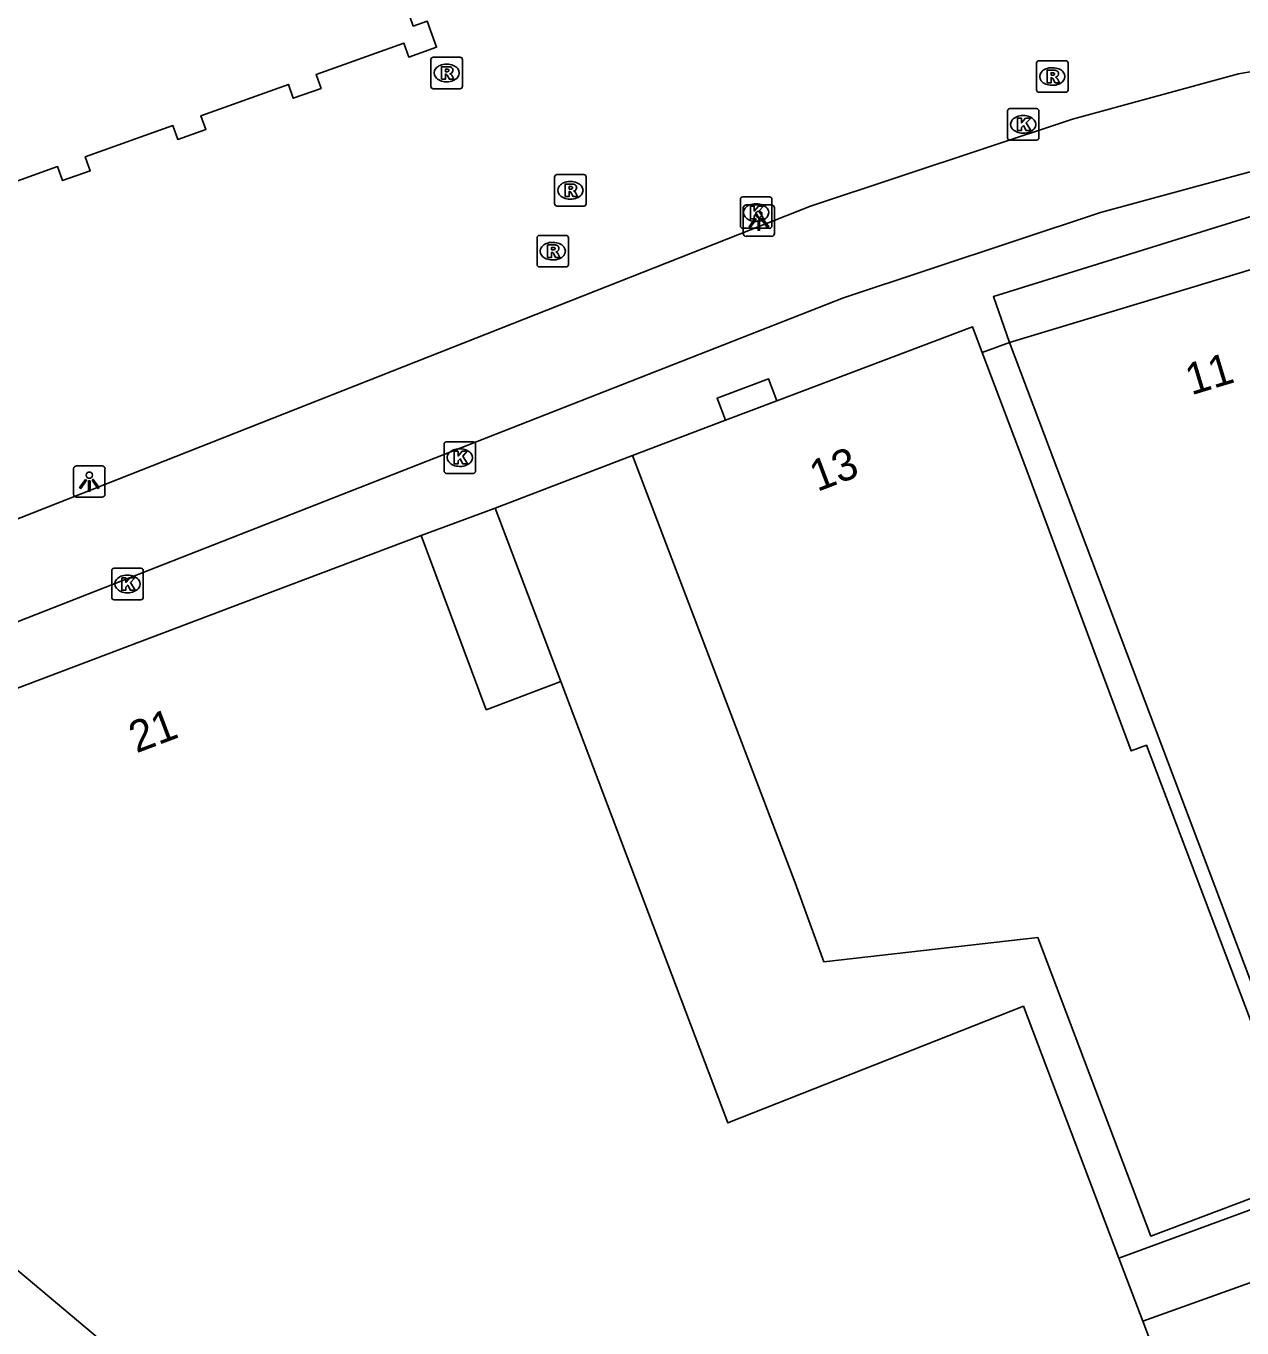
# Model space of a CAD drawing. Extents: x 161087 to 161922, y 382574 to 383873.
# Drawn here: x 161492.72 to 161531.37, y 383168.37 to 383209.76 of the extents above; entities that cross this region are included whole.
import ezdxf

# ---------------------------------------------------------------- set-up
doc = ezdxf.new("R2010")
doc.units = 0
for name, color, linetype in [('IMGEO_Erf', 7, 'Continuous'), ('IMGEO_Fietspad_open', 7, 'Continuous'), ('IMGEO_Kolk', 7, 'Continuous'), ('IMGEO_Lichtpunt', 7, 'Continuous'), ('IMGEO_Pand', 7, 'Continuous'), ('IMGEO_Pand_nummerreeks', 7, 'Continuous'), ('IMGEO_Pand_overbouw', 7, 'Continuous'), ('IMGEO_Rioolput', 7, 'Continuous'), ('IMGEO_Voetpad_halfverhard', 7, 'Continuous'), ('IMGEO_Voetpad_open', 7, 'Continuous')]:
    doc.layers.add(name, color=color, linetype=linetype)

msp = doc.modelspace()

# ---------------------------------------------------------------- linework, layer by layer
at = {"layer": 'IMGEO_Erf'}
msp.add_lwpolyline([(161533.356, 383173.135), (161533.534, 383172.822), (161527.452, 383170.59)], dxfattribs=at)
at = {"layer": 'IMGEO_Fietspad_open'}
for points in [[(161490.644, 383193.385), (161517.649, 383204.031), (161525.978, 383206.8), (161531.26, 383208.242), (161541.577, 383210.015)], [(161550.595, 383209.525), (161547.65, 383208.325), (161542.826, 383207.084), (161531.933, 383205.212), (161526.876, 383203.831), (161518.704, 383201.115), (161487.35, 383188.824), (161478.917, 383185.415)]]:
    msp.add_lwpolyline(points, dxfattribs=at)
at = {"layer": 'IMGEO_Kolk'}
for p, q in [((161523.988, 383207.134), (161524.84, 383207.134)), ((161523.913, 383206.208), (161523.913, 383207.06)), ((161524.401, 383206.914), (161524.426, 383206.914)), ((161524.914, 383207.06), (161524.914, 383206.208)), ((161524.424, 383206.354), (161524.399, 383206.354)), ((161524.84, 383206.134), (161523.988, 383206.134)), ((161515.423, 383203.403), (161515.423, 383204.255)), ((161515.498, 383204.329), (161516.35, 383204.329)), ((161516.424, 383204.255), (161516.424, 383203.403)), ((161515.911, 383204.109), (161515.936, 383204.109)), ((161515.934, 383203.549), (161515.909, 383203.549)), ((161516.35, 383203.329), (161515.498, 383203.329)), ((161506.005, 383195.613), (161506.005, 383196.465)), ((161506.08, 383196.539), (161506.932, 383196.539)), ((161507.006, 383196.465), (161507.006, 383195.613)), ((161506.493, 383196.319), (161506.518, 383196.319)), ((161506.932, 383195.539), (161506.08, 383195.539)), ((161506.516, 383195.759), (161506.491, 383195.759)), ((161495.44, 383191.596), (161495.44, 383192.448)), ((161495.515, 383192.522), (161496.367, 383192.522)), ((161495.928, 383192.302), (161495.953, 383192.302)), ((161496.441, 383192.448), (161496.441, 383191.596)), ((161496.367, 383191.522), (161495.515, 383191.522)), ((161495.951, 383191.742), (161495.926, 383191.742))]:
    msp.add_line(p, q, dxfattribs=at)
for points in [[(161523.988, 383207.134), (161524.84, 383207.134)], [(161523.913, 383206.208), (161523.913, 383207.06)], [(161524.234, 383206.834), (161524.357, 383206.834), (161524.357, 383206.683), (161524.487, 383206.834), (161524.651, 383206.834), (161524.505, 383206.683), (161524.658, 383206.434), (161524.506, 383206.434), (161524.421, 383206.598), (161524.357, 383206.531), (161524.357, 383206.434), (161524.234, 383206.434), (161524.234, 383206.834)], [(161524.914, 383207.06), (161524.914, 383206.208)], [(161524.84, 383206.134), (161523.988, 383206.134)], [(161515.423, 383203.403), (161515.423, 383204.255)], [(161515.498, 383204.329), (161516.35, 383204.329)], [(161516.424, 383204.255), (161516.424, 383203.403)], [(161515.744, 383204.029), (161515.867, 383204.029), (161515.867, 383203.878), (161515.997, 383204.029), (161516.161, 383204.029), (161516.015, 383203.878), (161516.168, 383203.629), (161516.016, 383203.629), (161515.931, 383203.793), (161515.867, 383203.726), (161515.867, 383203.629), (161515.744, 383203.629), (161515.744, 383204.029)], [(161516.35, 383203.329), (161515.498, 383203.329)], [(161506.005, 383195.613), (161506.005, 383196.465)], [(161506.08, 383196.539), (161506.932, 383196.539)], [(161507.006, 383196.465), (161507.006, 383195.613)], [(161506.326, 383196.239), (161506.449, 383196.239), (161506.449, 383196.088), (161506.579, 383196.239), (161506.743, 383196.239), (161506.597, 383196.088), (161506.75, 383195.839), (161506.598, 383195.839), (161506.513, 383196.003), (161506.449, 383195.936), (161506.449, 383195.839), (161506.326, 383195.839), (161506.326, 383196.239)], [(161506.932, 383195.539), (161506.08, 383195.539)], [(161495.44, 383191.596), (161495.44, 383192.448)], [(161495.515, 383192.522), (161496.367, 383192.522)], [(161496.441, 383192.448), (161496.441, 383191.596)], [(161495.761, 383192.222), (161495.884, 383192.222), (161495.884, 383192.071), (161496.014, 383192.222), (161496.178, 383192.222), (161496.032, 383192.071), (161496.185, 383191.822), (161496.033, 383191.822), (161495.948, 383191.986), (161495.884, 383191.919), (161495.884, 383191.822), (161495.761, 383191.822), (161495.761, 383192.222)], [(161496.367, 383191.522), (161495.515, 383191.522)]]:
    msp.add_lwpolyline(points, dxfattribs=at)
for centre, start, end in [((161523.99, 383207.058), 91.552, 178.448), ((161523.99, 383207.058), 91.552, 178.448), ((161524.838, 383207.058), 1.552, 88.448), ((161524.838, 383207.058), 1.552, 88.448), ((161523.99, 383206.21), 181.552, 268.448), ((161523.99, 383206.21), 181.552, 268.448), ((161524.838, 383206.21), 271.552, 358.448), ((161524.838, 383206.21), 271.552, 358.448), ((161515.5, 383204.253), 91.552, 178.448), ((161515.5, 383204.253), 91.552, 178.448), ((161516.348, 383204.253), 1.552, 88.448), ((161516.348, 383204.253), 1.552, 88.448), ((161515.5, 383203.405), 181.552, 268.448), ((161515.5, 383203.405), 181.552, 268.448), ((161516.348, 383203.405), 271.552, 358.448), ((161516.348, 383203.405), 271.552, 358.448), ((161506.082, 383196.463), 91.552, 178.448), ((161506.082, 383196.463), 91.552, 178.448), ((161506.93, 383196.463), 1.552, 88.448), ((161506.93, 383196.463), 1.552, 88.448), ((161506.082, 383195.615), 181.552, 268.448), ((161506.082, 383195.615), 181.552, 268.448), ((161506.93, 383195.615), 271.552, 358.448), ((161506.93, 383195.615), 271.552, 358.448), ((161495.517, 383192.446), 91.552, 178.448), ((161495.517, 383192.446), 91.552, 178.448), ((161496.365, 383192.446), 1.552, 88.448), ((161496.365, 383192.446), 1.552, 88.448), ((161495.517, 383191.598), 181.552, 268.448), ((161495.517, 383191.598), 181.552, 268.448), ((161496.365, 383191.598), 271.552, 358.448), ((161496.365, 383191.598), 271.552, 358.448)]:
    msp.add_arc(centre, 0.0765, start, end, dxfattribs=at)
for centre, major_axis, ratio, start_param, end_param in [((161524.4, 383206.634), (-0.387, 0.002), 0.722429, 4.712389, 7.853982), ((161524.425, 383206.634), (-0.39, 0.002), 0.717154, 1.570796, 4.712389), ((161515.91, 383203.829), (-0.387, 0.002), 0.722429, 4.712389, 7.853982), ((161515.935, 383203.829), (-0.39, 0.002), 0.717154, 1.570796, 4.712389), ((161506.492, 383196.039), (-0.387, 0.002), 0.722429, 4.712389, 7.853982), ((161506.517, 383196.039), (-0.39, 0.002), 0.717154, 1.570796, 4.712389), ((161495.927, 383192.022), (-0.387, 0.002), 0.722429, 4.712389, 7.853982), ((161495.952, 383192.022), (-0.39, 0.002), 0.717154, 1.570796, 4.712389)]:
    msp.add_ellipse(centre, major_axis=major_axis, ratio=ratio, start_param=start_param, end_param=end_param, dxfattribs=at)
at = {"layer": 'IMGEO_Lichtpunt'}
for p, q in [((161515.512, 383203.976), (161515.512, 383203.169)), ((161515.512, 383203.976), (161515.512, 383203.169)), ((161516.414, 383204.071), (161515.606, 383204.071)), ((161516.414, 383204.071), (161515.606, 383204.071)), ((161516.508, 383203.169), (161516.508, 383203.976)), ((161516.508, 383203.169), (161516.508, 383203.976)), ((161515.606, 383203.075), (161516.414, 383203.075)), ((161515.606, 383203.075), (161516.414, 383203.075)), ((161494.23, 383195.683), (161494.23, 383194.876)), ((161494.23, 383195.683), (161494.23, 383194.876)), ((161495.132, 383195.778), (161494.324, 383195.778)), ((161495.132, 383195.778), (161494.324, 383195.778)), ((161495.226, 383194.876), (161495.226, 383195.683)), ((161495.226, 383194.876), (161495.226, 383195.683)), ((161494.324, 383194.782), (161495.132, 383194.782)), ((161494.324, 383194.782), (161495.132, 383194.782))]:
    msp.add_line(p, q, dxfattribs=at)
for points in [[(161515.886, 383203.64), (161515.925, 383203.612), (161515.737, 383203.35), (161515.699, 383203.377), (161515.886, 383203.64)], [(161515.988, 383203.592), (161516.035, 383203.592), (161516.035, 383203.27), (161515.988, 383203.27), (161515.988, 383203.592)], [(161516.098, 383203.612), (161516.136, 383203.639), (161516.323, 383203.377), (161516.284, 383203.349), (161516.098, 383203.612)], [(161494.604, 383195.347), (161494.643, 383195.319), (161494.455, 383195.057), (161494.417, 383195.084), (161494.604, 383195.347)], [(161494.706, 383195.299), (161494.753, 383195.299), (161494.753, 383194.977), (161494.706, 383194.977), (161494.706, 383195.299)], [(161494.816, 383195.319), (161494.854, 383195.346), (161495.041, 383195.084), (161495.002, 383195.056), (161494.816, 383195.319)]]:
    msp.add_lwpolyline(points, dxfattribs=at)
for centre in [(161516.011, 383203.774), (161494.729, 383195.481)]:
    msp.add_circle(centre, 0.0994, dxfattribs=at)
for centre, start, end in [((161515.606, 383203.976), 90, 180), ((161515.606, 383203.976), 90, 180), ((161516.414, 383203.976), 0, 90), ((161516.414, 383203.976), 0, 90), ((161515.606, 383203.169), 180, 270), ((161515.606, 383203.169), 180, 270), ((161516.414, 383203.169), 270, 0), ((161516.414, 383203.169), 270, 360), ((161494.324, 383195.683), 90, 180), ((161494.324, 383195.683), 90, 180), ((161495.132, 383195.683), 0, 90), ((161495.132, 383195.683), 0, 90), ((161494.324, 383194.876), 180, 270), ((161494.324, 383194.876), 180, 270), ((161495.132, 383194.876), 270, 0), ((161495.132, 383194.876), 270, 360)]:
    msp.add_arc(centre, 0.0946, start, end, dxfattribs=at)
at = {"layer": 'IMGEO_Pand'}
for points in [[(161512.297, 383214.044), (161504.498, 383211.267), (161505.026, 383209.76), (161505.469, 383209.917), (161505.764, 383209.086), (161504.883, 383208.773), (161504.724, 383209.22), (161501.937, 383208.219), (161502.094, 383207.778), (161501.212, 383207.464), (161501.056, 383207.903), (161498.277, 383206.909), (161498.433, 383206.472), (161497.54, 383206.154), (161497.384, 383206.594), (161494.598, 383205.599), (161494.755, 383205.158), (161493.878, 383204.846), (161493.719, 383205.292), (161490.916, 383204.283)], [(161534.82, 383202.974), (161523.981, 383199.698)], [(161516.584, 383197.845), (161522.806, 383200.198), (161523.112, 383199.386)], [(161523.981, 383199.698), (161534.051, 383173.012), (161538.768, 383174.743), (161534.929, 383184.103), (161536.926, 383184.871), (161534.427, 383191.37), (161538.285, 383192.585)], [(161533.356, 383173.135), (161533.51, 383173.193), (161528.33, 383186.894), (161527.849, 383186.712), (161524.529, 383195.625), (161523.112, 383199.386)], [(161516.584, 383197.845), (161514.949, 383197.226)], [(161511.992, 383196.108), (161514.949, 383197.226)], [(161511.992, 383196.108), (161517.163, 383182.524), (161518.078, 383180.011), (161524.879, 383180.781), (161528.468, 383171.287), (161533.356, 383173.135)], [(161486.193, 383186.35), (161500, 383191.566), (161505.273, 383193.558), (161507.344, 383188.023), (161509.72, 383188.921)], [(161509.72, 383188.921), (161515.021, 383174.885), (161524.421, 383178.598), (161527.452, 383170.59)], [(161532.38, 383136.716), (161513.402, 383152.628), (161495.054, 383168.011), (161490.38, 383171.93)], [(161527.452, 383170.59), (161528.213, 383168.581)], [(161528.213, 383168.581), (161533.508, 383154.592)]]:
    msp.add_lwpolyline(points, dxfattribs=at)
at = {"layer": 'IMGEO_Pand_overbouw'}
msp.add_lwpolyline([(161505.273, 383193.558), (161507.344, 383188.023), (161509.72, 383188.921), (161507.625, 383194.436)], close=True, dxfattribs=at)
at = {"layer": 'IMGEO_Rioolput'}
for p, q in [((161505.587, 383207.842), (161505.587, 383208.694)), ((161505.662, 383208.768), (161506.514, 383208.768)), ((161506.075, 383208.548), (161506.1, 383208.548)), ((161506.588, 383208.694), (161506.588, 383207.842)), ((161524.838, 383207.73), (161524.838, 383208.582)), ((161524.913, 383208.656), (161525.765, 383208.656)), ((161525.326, 383208.436), (161525.351, 383208.436)), ((161525.839, 383208.582), (161525.839, 383207.73)), ((161506.098, 383207.988), (161506.073, 383207.988)), ((161506.514, 383207.768), (161505.662, 383207.768)), ((161525.765, 383207.656), (161524.913, 383207.656)), ((161525.349, 383207.876), (161525.324, 383207.876)), ((161509.519, 383204.111), (161509.519, 383204.963)), ((161509.594, 383205.037), (161510.446, 383205.037)), ((161510.007, 383204.817), (161510.032, 383204.817)), ((161510.52, 383204.963), (161510.52, 383204.111)), ((161510.03, 383204.257), (161510.005, 383204.257)), ((161510.446, 383204.037), (161509.594, 383204.037)), ((161508.959, 383202.177), (161508.959, 383203.029)), ((161509.034, 383203.103), (161509.886, 383203.103)), ((161509.96, 383203.029), (161509.96, 383202.177)), ((161509.447, 383202.883), (161509.472, 383202.883)), ((161509.47, 383202.323), (161509.445, 383202.323)), ((161509.886, 383202.103), (161509.034, 383202.103))]:
    msp.add_line(p, q, dxfattribs=at)
for points in [[(161505.587, 383207.842), (161505.587, 383208.694)], [(161505.662, 383208.768), (161506.514, 383208.768)], [(161506.176, 383208.466), (161505.924, 383208.468), (161505.924, 383208.068)], [(161506.102, 383208.387), (161506.048, 383208.387), (161506.048, 383208.306)], [(161506.588, 383208.694), (161506.588, 383207.842)], [(161524.838, 383207.73), (161524.838, 383208.582)], [(161524.913, 383208.656), (161525.765, 383208.656)], [(161525.839, 383208.582), (161525.839, 383207.73)], [(161505.924, 383208.068), (161506.048, 383208.068), (161506.048, 383208.23), (161506.059, 383208.23)], [(161506.048, 383208.306), (161506.1, 383208.306)], [(161506.106, 383208.201), (161506.177, 383208.068), (161506.317, 383208.068), (161506.252, 383208.194)], [(161525.427, 383208.354), (161525.175, 383208.356), (161525.175, 383207.956)], [(161525.175, 383207.956), (161525.299, 383207.956), (161525.299, 383208.118), (161525.31, 383208.118)], [(161525.353, 383208.275), (161525.299, 383208.275), (161525.299, 383208.194)], [(161525.299, 383208.194), (161525.351, 383208.194)], [(161525.357, 383208.089), (161525.428, 383207.956), (161525.568, 383207.956), (161525.503, 383208.082)], [(161506.514, 383207.768), (161505.662, 383207.768)], [(161525.765, 383207.656), (161524.913, 383207.656)], [(161509.519, 383204.111), (161509.519, 383204.963)], [(161509.594, 383205.037), (161510.446, 383205.037)], [(161510.108, 383204.735), (161509.856, 383204.737), (161509.856, 383204.337)], [(161510.034, 383204.656), (161509.98, 383204.656), (161509.98, 383204.575)], [(161510.52, 383204.963), (161510.52, 383204.111)], [(161509.856, 383204.337), (161509.98, 383204.337), (161509.98, 383204.499), (161509.991, 383204.499)], [(161509.98, 383204.575), (161510.032, 383204.575)], [(161510.038, 383204.47), (161510.109, 383204.337), (161510.249, 383204.337), (161510.184, 383204.463)], [(161510.446, 383204.037), (161509.594, 383204.037)], [(161508.959, 383202.177), (161508.959, 383203.029)], [(161509.034, 383203.103), (161509.886, 383203.103)], [(161509.96, 383203.029), (161509.96, 383202.177)], [(161509.548, 383202.801), (161509.296, 383202.803), (161509.296, 383202.403)], [(161509.474, 383202.722), (161509.42, 383202.722), (161509.42, 383202.641)], [(161509.42, 383202.641), (161509.472, 383202.641)], [(161509.296, 383202.403), (161509.42, 383202.403), (161509.42, 383202.565), (161509.431, 383202.565)], [(161509.478, 383202.536), (161509.549, 383202.403), (161509.689, 383202.403), (161509.624, 383202.529)], [(161509.886, 383202.103), (161509.034, 383202.103)]]:
    msp.add_lwpolyline(points, dxfattribs=at)
for centre, radius, start, end in [((161505.664, 383208.692), 0.0765, 91.552, 178.448), ((161505.664, 383208.692), 0.0765, 91.552, 178.448), ((161506.108, 383208.291), 0.0964, 77.0061, 93.1865), ((161506.122, 383208.348), 0.0378, 276.6634, 79.6772), ((161506.175, 383208.356), 0.109, 350.3612, 89.416), ((161506.512, 383208.692), 0.0765, 1.552, 88.448), ((161506.512, 383208.692), 0.0765, 1.552, 88.448), ((161524.915, 383208.58), 0.0765, 91.552, 178.448), ((161524.915, 383208.58), 0.0765, 91.552, 178.448), ((161525.763, 383208.58), 0.0765, 1.552, 88.448), ((161525.763, 383208.58), 0.0765, 1.552, 88.448), ((161506.058, 383208.177), 0.0533, 26.0293, 88.6989), ((161506.084, 383208.495), 0.19, 274.7715, 282.9687), ((161506.173, 383208.356), 0.112, 277.5842, 350.9817), ((161506.157, 383208.141), 0.108, 29.5134, 73.7905), ((161525.309, 383208.065), 0.0533, 26.0293, 88.6989), ((161525.335, 383208.383), 0.19, 274.7715, 282.9687), ((161525.359, 383208.179), 0.0964, 77.0061, 93.1865), ((161525.373, 383208.236), 0.0378, 276.6634, 79.6772), ((161525.426, 383208.244), 0.109, 350.3612, 89.416), ((161525.424, 383208.244), 0.112, 277.5842, 350.9817), ((161525.408, 383208.029), 0.108, 29.5134, 73.7905), ((161505.664, 383207.844), 0.0765, 181.552, 268.448), ((161505.664, 383207.844), 0.0765, 181.552, 268.448), ((161506.512, 383207.844), 0.0765, 271.552, 358.448), ((161506.512, 383207.844), 0.0765, 271.552, 358.448), ((161524.915, 383207.732), 0.0765, 181.552, 268.448), ((161524.915, 383207.732), 0.0765, 181.552, 268.448), ((161525.763, 383207.732), 0.0765, 271.552, 358.448), ((161525.763, 383207.732), 0.0765, 271.552, 358.448), ((161509.596, 383204.961), 0.0765, 91.552, 178.448), ((161509.596, 383204.961), 0.0765, 91.552, 178.448), ((161510.04, 383204.56), 0.0964, 77.0061, 93.1865), ((161510.054, 383204.617), 0.0378, 276.6634, 79.6772), ((161510.107, 383204.625), 0.109, 350.3612, 89.416), ((161510.444, 383204.961), 0.0765, 1.552, 88.448), ((161510.444, 383204.961), 0.0765, 1.552, 88.448), ((161509.99, 383204.446), 0.0533, 26.0293, 88.6989), ((161510.016, 383204.764), 0.19, 274.7715, 282.9687), ((161510.105, 383204.625), 0.112, 277.5842, 350.9817), ((161510.089, 383204.41), 0.108, 29.5134, 73.7905), ((161509.596, 383204.113), 0.0765, 181.552, 268.448), ((161509.596, 383204.113), 0.0765, 181.552, 268.448), ((161510.444, 383204.113), 0.0765, 271.552, 358.448), ((161510.444, 383204.113), 0.0765, 271.552, 358.448), ((161509.036, 383203.027), 0.0765, 91.552, 178.448), ((161509.036, 383203.027), 0.0765, 91.552, 178.448), ((161509.884, 383203.027), 0.0765, 1.552, 88.448), ((161509.884, 383203.027), 0.0765, 1.552, 88.448), ((161509.456, 383202.83), 0.19, 274.7715, 282.9687), ((161509.48, 383202.626), 0.0964, 77.0061, 93.1865), ((161509.494, 383202.683), 0.0378, 276.6634, 79.6772), ((161509.547, 383202.691), 0.109, 350.3612, 89.416), ((161509.545, 383202.691), 0.112, 277.5842, 350.9817), ((161509.529, 383202.476), 0.108, 29.5134, 73.7905), ((161509.036, 383202.179), 0.0765, 181.552, 268.448), ((161509.036, 383202.179), 0.0765, 181.552, 268.448), ((161509.43, 383202.512), 0.0533, 26.0293, 88.6989), ((161509.884, 383202.179), 0.0765, 271.552, 358.448), ((161509.884, 383202.179), 0.0765, 271.552, 358.448)]:
    msp.add_arc(centre, radius, start, end, dxfattribs=at)
for centre, major_axis, ratio, start_param, end_param in [((161506.074, 383208.268), (-0.387, 0.002), 0.722429, 4.712389, 7.853982), ((161506.099, 383208.268), (-0.39, 0.002), 0.717154, 1.570796, 4.712389), ((161525.325, 383208.156), (-0.387, 0.002), 0.722429, 4.712389, 7.853982), ((161525.35, 383208.156), (-0.39, 0.002), 0.717154, 1.570796, 4.712389), ((161510.006, 383204.537), (-0.387, 0.002), 0.722429, 4.712389, 7.853982), ((161510.031, 383204.537), (-0.39, 0.002), 0.717154, 1.570796, 4.712389), ((161509.446, 383202.603), (-0.387, 0.002), 0.722429, 4.712389, 7.853982), ((161509.471, 383202.603), (-0.39, 0.002), 0.717154, 1.570796, 4.712389)]:
    msp.add_ellipse(centre, major_axis=major_axis, ratio=ratio, start_param=start_param, end_param=end_param, dxfattribs=at)
at = {"layer": 'IMGEO_Voetpad_halfverhard'}
msp.add_lwpolyline([(161533.603, 383170.508), (161528.213, 383168.581)], dxfattribs=at)
at = {"layer": 'IMGEO_Voetpad_open'}
for points in [[(161523.981, 383199.698), (161523.466, 383201.16), (161534.338, 383204.545), (161534.82, 383202.974)], [(161523.112, 383199.386), (161523.981, 383199.698)], [(161514.949, 383197.226), (161514.682, 383197.926), (161516.314, 383198.546), (161516.584, 383197.845)], [(161509.72, 383188.921), (161507.625, 383194.436), (161511.992, 383196.108)]]:
    msp.add_lwpolyline(points, dxfattribs=at)

# ---------------------------------------------------------------- texts
at = {"layer": 'IMGEO_Pand_nummerreeks'}
for s, rotation, p in [('11', 16.8163, (161529.755, 383198.016)), ('13', 20.7027, (161517.866, 383194.945)), ('21', 20.6955, (161496.225, 383186.634))]:
    msp.add_text(s, height=1, rotation=rotation, dxfattribs=at).set_placement(p)

doc.saveas('drawing.dxf')
